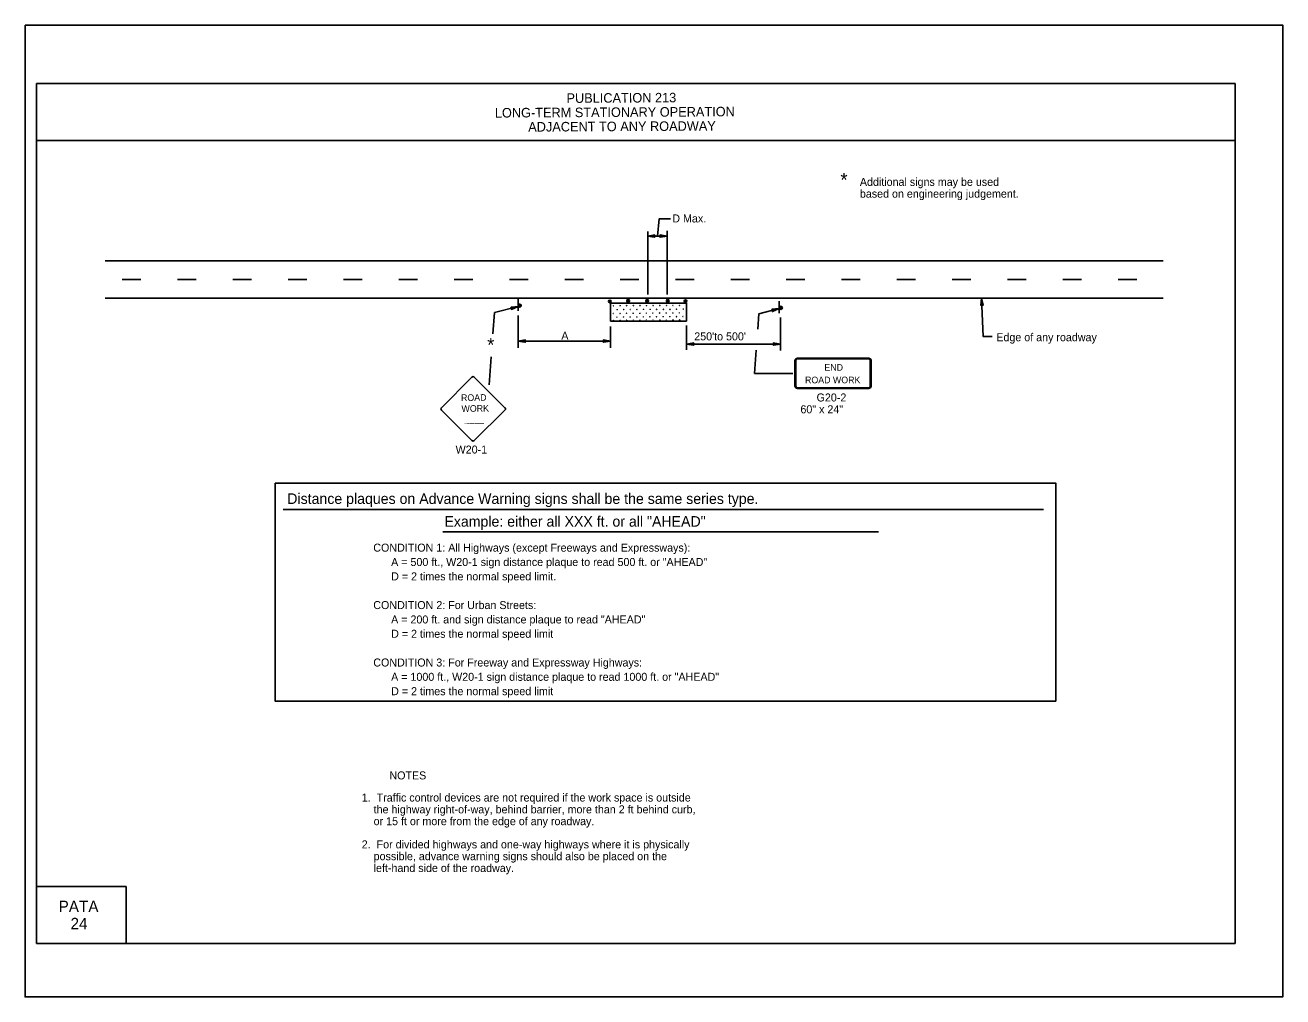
# Model space of a CAD drawing. Extents: x -14145 to -13521, y 30244 to 30661.
# Drawn here: x -13756.17 to -13723.17, y 30370.81 to 30396.31 of the extents above; entities that cross this region are included whole.
import ezdxf

# ---------------------------------------------------------------- set-up
doc = ezdxf.new("R2010")
doc.units = 0
for name, color, linetype in [('1', 7, 'Continuous'), ('10', 7, 'Continuous'), ('2', 7, 'Continuous'), ('4', 7, 'Continuous'), ('61', 7, 'Continuous')]:
    doc.layers.add(name, color=color, linetype=linetype)

msp = doc.modelspace()

# ---------------------------------------------------------------- linework, layer by layer
at = {"layer": '1'}
for p, q in [((-13739.838, 30389.234), (-13739.838, 30390.89)), ((-13739.838, 30390.77), (-13739.328, 30390.77)), ((-13739.328, 30389.234), (-13739.328, 30390.908)), ((-13754.07, 30390.122), (-13726.314, 30390.122)), ((-13753.628, 30389.63), (-13753.142, 30389.63)), ((-13752.176, 30389.63), (-13751.69, 30389.63)), ((-13750.724, 30389.63), (-13750.238, 30389.63)), ((-13749.272, 30389.63), (-13748.786, 30389.63)), ((-13747.82, 30389.63), (-13747.334, 30389.63)), ((-13746.368, 30389.63), (-13745.882, 30389.63)), ((-13744.916, 30389.63), (-13744.43, 30389.63)), ((-13743.464, 30389.63), (-13742.978, 30389.63)), ((-13742.012, 30389.63), (-13741.526, 30389.63)), ((-13740.56, 30389.63), (-13740.074, 30389.63)), ((-13739.108, 30389.63), (-13738.622, 30389.63)), ((-13737.656, 30389.63), (-13737.17, 30389.63)), ((-13736.204, 30389.63), (-13735.718, 30389.63)), ((-13734.752, 30389.63), (-13734.266, 30389.63)), ((-13733.3, 30389.63), (-13732.814, 30389.63)), ((-13731.848, 30389.63), (-13731.362, 30389.63)), ((-13730.396, 30389.63), (-13729.91, 30389.63)), ((-13728.944, 30389.63), (-13728.458, 30389.63)), ((-13727.492, 30389.63), (-13727.006, 30389.63)), ((-13754.07, 30389.138), (-13726.314, 30389.138)), ((-13743.24, 30389.12), (-13743.24, 30388.808)), ((-13736.387, 30389.062), (-13736.387, 30388.75)), ((-13743.899, 30388.202), (-13743.858, 30388.764)), ((-13743.859, 30388.764), (-13743.239, 30388.923)), ((-13738.817, 30389.008), (-13740.816, 30389.008)), ((-13740.816, 30388.539), (-13740.816, 30389.008)), ((-13738.817, 30388.539), (-13738.817, 30389.008)), ((-13736.953, 30388.325), (-13736.923, 30388.733)), ((-13736.924, 30388.734), (-13736.393, 30388.87)), ((-13743.24, 30387.835), (-13743.24, 30388.691)), ((-13738.817, 30388.539), (-13740.816, 30388.539)), ((-13740.815, 30388.401), (-13740.815, 30387.835)), ((-13738.817, 30387.786), (-13738.817, 30388.424)), ((-13736.357, 30387.767), (-13736.357, 30388.631)), ((-13740.816, 30388.015), (-13743.24, 30388.015)), ((-13736.357, 30387.936), (-13738.817, 30387.936)), ((-13737.038, 30387.162), (-13736.993, 30387.778)), ((-13743.997, 30386.868), (-13743.943, 30387.605)), ((-13735.974, 30387.514), (-13735.974, 30386.826)), ((-13735.949, 30387.514), (-13735.949, 30386.826)), ((-13734.04, 30387.565), (-13735.913, 30387.565)), ((-13734.04, 30387.565), (-13735.913, 30387.565)), ((-13734.04, 30387.55), (-13735.913, 30387.55)), ((-13734.04, 30387.55), (-13735.913, 30387.55)), ((-13734.004, 30386.826), (-13734.004, 30387.514)), ((-13733.979, 30386.826), (-13733.979, 30387.514)), ((-13744.455, 30387.07), (-13745.25, 30386.267)), ((-13743.586, 30386.267), (-13744.389, 30387.07)), ((-13736.033, 30387.162), (-13737.038, 30387.162)), ((-13735.913, 30386.789), (-13734.04, 30386.789)), ((-13735.913, 30386.774), (-13734.04, 30386.774)), ((-13745.25, 30386.201), (-13744.455, 30385.406)), ((-13744.389, 30385.406), (-13743.586, 30386.201))]:
    msp.add_line(p, q, dxfattribs=at)
for points in [[(-13739.24, 30391.226), (-13739.534, 30391.226), (-13739.583, 30390.77)], [(-13739.664, 30390.746), (-13739.67, 30390.758), (-13739.838, 30390.77), (-13739.664, 30390.746), (-13739.652, 30390.74), (-13739.838, 30390.77), (-13739.67, 30390.776), (-13739.664, 30390.788), (-13739.838, 30390.77), (-13739.652, 30390.8), (-13739.664, 30390.788)], [(-13739.508, 30390.794), (-13739.502, 30390.782), (-13739.328, 30390.77), (-13739.508, 30390.794), (-13739.514, 30390.8), (-13739.328, 30390.77), (-13739.502, 30390.764), (-13739.508, 30390.752), (-13739.328, 30390.77), (-13739.514, 30390.74), (-13739.508, 30390.752)], [(-13731.051, 30388.967), (-13731.063, 30388.973), (-13731.08, 30389.139), (-13731.051, 30388.967), (-13731.038, 30388.956), (-13731.08, 30389.139), (-13731.081, 30388.971), (-13731.092, 30388.965), (-13731.08, 30389.139), (-13731.098, 30388.951), (-13731.092, 30388.965)], [(-13730.804, 30388.139), (-13731.04, 30388.139), (-13731.08, 30389.139)], [(-13743.419, 30388.899), (-13743.407, 30388.887), (-13743.239, 30388.923), (-13743.419, 30388.899), (-13743.425, 30388.905), (-13743.239, 30388.923), (-13743.401, 30388.869), (-13743.407, 30388.857), (-13743.239, 30388.923), (-13743.413, 30388.845), (-13743.407, 30388.857)], [(-13736.573, 30388.846), (-13736.561, 30388.834), (-13736.393, 30388.87), (-13736.573, 30388.846), (-13736.579, 30388.852), (-13736.393, 30388.87), (-13736.555, 30388.816), (-13736.561, 30388.804), (-13736.393, 30388.87), (-13736.567, 30388.792), (-13736.561, 30388.804)], [(-13743.06, 30387.991), (-13743.072, 30388.009), (-13743.24, 30388.015), (-13743.06, 30387.991), (-13743.054, 30387.985), (-13743.24, 30388.015), (-13743.072, 30388.027), (-13743.06, 30388.039), (-13743.24, 30388.015), (-13743.054, 30388.045), (-13743.06, 30388.039)], [(-13740.996, 30388.039), (-13740.984, 30388.021), (-13740.816, 30388.015), (-13740.996, 30388.039), (-13741.002, 30388.045), (-13740.816, 30388.015), (-13740.984, 30388.003), (-13740.996, 30387.991), (-13740.816, 30388.015), (-13741.002, 30387.985), (-13740.996, 30387.991)], [(-13738.637, 30387.912), (-13738.643, 30387.924), (-13738.817, 30387.936), (-13738.637, 30387.912), (-13738.631, 30387.906), (-13738.817, 30387.936), (-13738.643, 30387.942), (-13738.637, 30387.954), (-13738.817, 30387.936), (-13738.631, 30387.966), (-13738.637, 30387.954)], [(-13736.537, 30387.96), (-13736.531, 30387.942), (-13736.357, 30387.936), (-13736.537, 30387.96), (-13736.543, 30387.966), (-13736.357, 30387.936), (-13736.531, 30387.93), (-13736.537, 30387.912), (-13736.357, 30387.936), (-13736.543, 30387.906), (-13736.537, 30387.912)]]:
    msp.add_lwpolyline(points, dxfattribs=at)
for centre, radius in [((-13740.835, 30389.058), 0.0354), ((-13740.838, 30389.055), 0.0143), ((-13740.353, 30389.07), 0.037), ((-13740.356, 30389.068), 0.0172), ((-13739.853, 30389.07), 0.037), ((-13739.856, 30389.068), 0.0172), ((-13739.314, 30389.072), 0.0353), ((-13739.311, 30389.073), 0.014), ((-13738.846, 30389.064), 0.0331), ((-13738.847, 30389.065), 0.012), ((-13743.2, 30388.947), 0.0408), ((-13740.741, 30388.741), 0.00272), ((-13740.734, 30388.942), 0.00272), ((-13740.64, 30388.839), 0.00272), ((-13740.564, 30388.742), 0.00272), ((-13740.562, 30388.943), 0.00272), ((-13740.468, 30388.843), 0.00272), ((-13740.393, 30388.745), 0.00272), ((-13740.389, 30388.944), 0.00272), ((-13740.293, 30388.846), 0.00272), ((-13740.222, 30388.745), 0.00272), ((-13740.215, 30388.945), 0.00272), ((-13740.121, 30388.843), 0.00272), ((-13740.045, 30388.746), 0.00272), ((-13740.041, 30388.944), 0.00272), ((-13739.949, 30388.848), 0.00272), ((-13739.874, 30388.75), 0.00272), ((-13739.869, 30388.946), 0.00272), ((-13739.774, 30388.85), 0.00272), ((-13739.703, 30388.75), 0.00272), ((-13739.696, 30388.947), 0.00272), ((-13739.603, 30388.848), 0.00272), ((-13739.526, 30388.751), 0.00272), ((-13739.522, 30388.948), 0.00272), ((-13739.427, 30388.85), 0.00272), ((-13739.353, 30388.751), 0.00272), ((-13739.348, 30388.947), 0.00272), ((-13739.253, 30388.849), 0.00272), ((-13739.178, 30388.752), 0.00272), ((-13739.176, 30388.949), 0.00272), ((-13739.081, 30388.854), 0.00272), ((-13739.08, 30388.851), 0.00272), ((-13739.007, 30388.756), 0.00272), ((-13739.001, 30388.952), 0.00272), ((-13738.906, 30388.856), 0.00272), ((-13736.347, 30388.889), 0.0408), ((-13740.734, 30388.56), 0.00272), ((-13740.644, 30388.645), 0.00272), ((-13740.562, 30388.562), 0.00272), ((-13740.473, 30388.648), 0.00272), ((-13740.389, 30388.563), 0.00272), ((-13740.298, 30388.649), 0.00272), ((-13740.215, 30388.564), 0.00272), ((-13740.125, 30388.649), 0.00272), ((-13740.041, 30388.563), 0.00272), ((-13739.954, 30388.653), 0.00272), ((-13739.869, 30388.565), 0.00272), ((-13739.779, 30388.654), 0.00272), ((-13739.696, 30388.566), 0.00272), ((-13739.606, 30388.654), 0.00272), ((-13739.522, 30388.567), 0.00272), ((-13739.432, 30388.655), 0.00272), ((-13739.348, 30388.566), 0.00272), ((-13739.259, 30388.656), 0.00272), ((-13739.176, 30388.568), 0.00272), ((-13739.086, 30388.659), 0.00272), ((-13739.085, 30388.656), 0.00272), ((-13739.001, 30388.571), 0.00272), ((-13738.912, 30388.66), 0.00272)]:
    msp.add_circle(centre, radius, dxfattribs=at)
for centre, radius, start, end in [((-13743.205, 30388.955), 0.0214, 189.521, 184.2501), ((-13736.352, 30388.897), 0.0214, 189.521, 184.2501), ((-13744.421, 30387.037), 0.0465, 45, 135), ((-13745.216, 30386.234), 0.0465, 135, 225), ((-13743.617, 30386.234), 0.0465, 315, 45), ((-13744.421, 30385.439), 0.0465, 225, 315)]:
    msp.add_arc(centre, radius, start, end, dxfattribs=at)
for centre, major_axis, ratio, start_param, end_param in [((-13735.912, 30387.513), (0.0609, 0), 0.839899, 1.570796, 3.141593), ((-13735.912, 30387.513), (0, -0.0365), 0.999938, 3.141593, 4.712389), ((-13734.039, 30387.513), (-0.0609, 0), 0.839899, 3.141593, 4.712389), ((-13734.039, 30387.513), (0, 0.0365), 0.999938, 4.712389, 6.283185), ((-13735.912, 30386.825), (0.0609, 0), 0.839899, 3.141593, 4.712389), ((-13735.912, 30386.825), (0, -0.0365), 0.999938, 4.712389, 6.283185), ((-13734.039, 30386.825), (0, 0.0365), 0.999938, 3.141593, 4.712389), ((-13734.039, 30386.825), (-0.0609, 0), 0.839899, 1.570796, 3.141593)]:
    msp.add_ellipse(centre, major_axis=major_axis, ratio=ratio, start_param=start_param, end_param=end_param, dxfattribs=at)
at = {"layer": '10'}
for p, q in [((-13755.874, 30394.777), (-13724.422, 30394.777)), ((-13755.874, 30372.207), (-13755.874, 30394.777)), ((-13724.422, 30394.777), (-13724.422, 30372.207)), ((-13755.874, 30393.277), (-13724.422, 30393.277)), ((-13755.874, 30373.707), (-13753.524, 30373.707)), ((-13753.524, 30373.707), (-13753.524, 30372.207)), ((-13724.422, 30372.207), (-13755.874, 30372.207))]:
    msp.add_line(p, q, dxfattribs=at)
at = {"layer": '2'}
for p, q in [((-13749.402, 30383.598), (-13729.452, 30383.598)), ((-13745.216, 30383.013), (-13733.779, 30383.013))]:
    msp.add_line(p, q, dxfattribs=at)
msp.add_lwpolyline([(-13749.614, 30384.291), (-13729.131, 30384.291), (-13729.131, 30378.567), (-13749.614, 30378.567)], close=True, dxfattribs=at)
at = {"layer": '61'}
msp.add_lwpolyline([(-13756.174, 30396.307), (-13723.174, 30396.307), (-13723.174, 30370.807), (-13756.174, 30370.807)], close=True, dxfattribs=at)

# ---------------------------------------------------------------- texts
at = {"layer": '1'}
for s, height, p in [('END', 0.173, (-13735.202, 30387.24)), ('ROAD WORK', 0.173, (-13735.711, 30386.909)), ('CONDITION 1: All Highways (except Freeways and Expressways):', 0.21, (-13747.039, 30382.49)), ('      A = 500 ft., W20-1 sign distance plaque to read 500 ft. or "AHEAD"', 0.21, (-13747.039, 30382.113)), ('      D = 2 times the normal speed limit.', 0.21, (-13747.039, 30381.736)), ('CONDITION 2: For Urban Streets:', 0.21, (-13747.039, 30380.983)), ('      A = 200 ft. and sign distance plaque to read "AHEAD"', 0.21, (-13747.039, 30380.606)), ('      D = 2 times the normal speed limit', 0.21, (-13747.039, 30380.23)), ('CONDITION 3: For Freeway and Expressway Highways:', 0.21, (-13747.039, 30379.476)), ('      A = 1000 ft., W20-1 sign distance plaque to read 1000 ft. or "AHEAD"', 0.21, (-13747.039, 30379.1)), ('      D = 2 times the normal speed limit', 0.21, (-13747.039, 30378.723))]:
    msp.add_text(s, height=height, dxfattribs=at).set_placement(p)
for s, height, rotation, p in [('ROAD', 0.1735, 0.7566, (-13744.737, 30386.442)), ('WORK', 0.1733, 0.7588, (-13744.724, 30386.157)), ('____', 0.173, 0.7481, (-13744.651, 30385.886))]:
    msp.add_text(s, height=height, rotation=rotation, dxfattribs=at).set_placement(p)
at = {"layer": '2'}
for s, height, p in [('*', 0.363, (-13734.783, 30392.066)), ('Additional signs may be used', 0.21, (-13734.272, 30392.089)), ('based on engineering judgement.', 0.21, (-13734.272, 30391.779)), ('D Max.', 0.21, (-13739.193, 30391.129)), ('*', 0.363, (-13744.05, 30387.735)), ('A', 0.21, (-13742.105, 30388.052)), ("250'to 500'", 0.21, (-13738.618, 30388.035)), ('Edge of any roadway', 0.21, (-13730.692, 30388.012)), ('G20-2', 0.21, (-13735.408, 30386.431)), ('60" x 24"', 0.21, (-13735.832, 30386.121)), ('W20-1', 0.21, (-13744.879, 30385.064)), ('Distance plaques on Advance Warning signs shall be the same series type.', 0.2772, (-13749.296, 30383.742)), ('Example: either all XXX ft. or all "AHEAD"', 0.2772, (-13745.173, 30383.145)), ('NOTES', 0.21, (-13746.616, 30376.513)), ('1.  Traffic control devices are not required if the work space is outside', 0.21, (-13747.342, 30375.932)), ('    the highway right-of-way, behind barrier, more than 2 ft behind curb,', 0.21, (-13747.342, 30375.622)), ('    or 15 ft or more from the edge of any roadway.', 0.21, (-13747.342, 30375.312)), ('2.  For divided highways and one-way highways where it is physically', 0.21, (-13747.342, 30374.703)), ('    possible, advance warning signs should also be placed on the', 0.21, (-13747.342, 30374.393)), ('    left-hand side of the roadway.', 0.21, (-13747.342, 30374.083))]:
    msp.add_text(s, height=height, dxfattribs=at).set_placement(p)
at = {"layer": '4'}
for s, p in [('PUBLICATION 213', (-13741.969, 30394.266)), ('LONG-TERM STATIONARY OPERATION', (-13743.849, 30393.881)), ('ADJACENT TO ANY ROADWAY', (-13742.973, 30393.512))]:
    msp.add_text(s, height=0.25, rotation=0.31, dxfattribs=at).set_placement(p)
for s, p in [('PATA', (-13755.296, 30373.03)), ('24', (-13754.983, 30372.58))]:
    msp.add_text(s, height=0.3, dxfattribs=at).set_placement(p)

doc.saveas('drawing.dxf')
